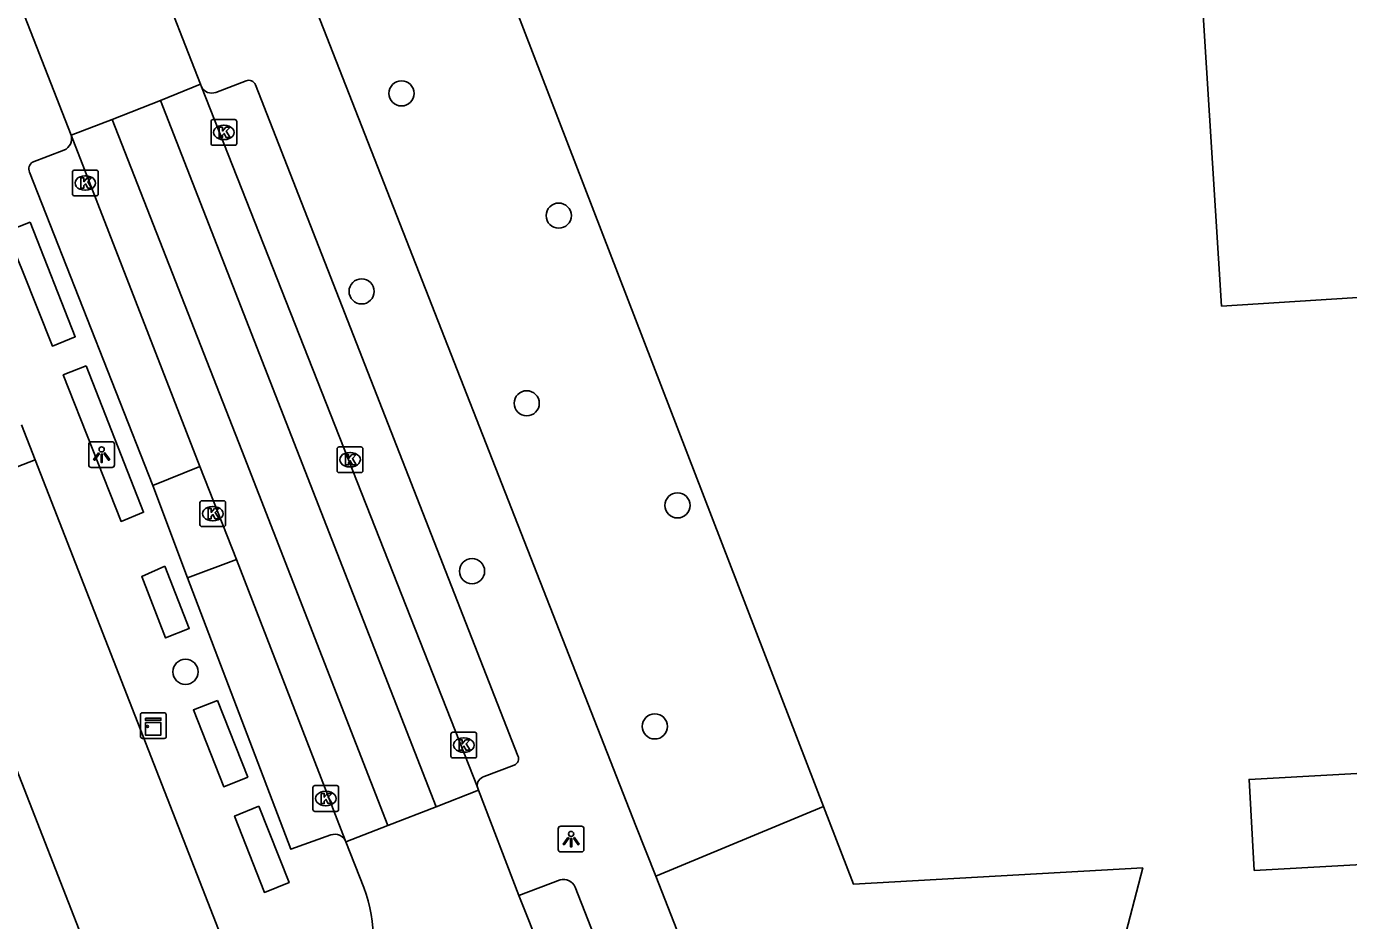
# Model space of a CAD drawing. Extents: x 159689 to 160786, y 387323 to 388339.
# Drawn here: x 160270 to 160321.4, y 387570.1 to 387604.9 of the extents above; entities that cross this region are included whole.
import ezdxf

# ---------------------------------------------------------------- set-up
doc = ezdxf.new("R2010")
doc.units = 0
for name, color, linetype in [('IMGEO_Boom', 7, 'Continuous'), ('IMGEO_Groenvoorziening', 7, 'Continuous'), ('IMGEO_Hek', 7, 'Continuous'), ('IMGEO_Kast', 7, 'Continuous'), ('IMGEO_Kolk', 7, 'Continuous'), ('IMGEO_Lichtpunt', 7, 'Continuous'), ('IMGEO_Pand', 7, 'Continuous'), ('IMGEO_Rijbaan_lokaal_gesloten', 7, 'Continuous'), ('IMGEO_Rijbaan_lokaal_open', 7, 'Continuous'), ('IMGEO_Voetpad_open', 7, 'Continuous')]:
    doc.layers.add(name, color=color, linetype=linetype)

msp = doc.modelspace()

# ---------------------------------------------------------------- linework, layer by layer
at = {"layer": 'IMGEO_Boom'}
for centre in [(160284.55, 387602.257), (160290.66, 387597.502), (160282.998, 387594.555), (160289.416, 387590.204), (160295.275, 387586.234), (160287.289, 387583.676), (160276.155, 387579.76), (160294.392, 387577.638)]:
    msp.add_circle(centre, 0.489, dxfattribs=at)
at = {"layer": 'IMGEO_Groenvoorziening'}
for points in [[(160287.669, 387608.985), (160300.946, 387574.526)], [(160300.946, 387574.526), (160294.426, 387571.812)], [(160300.946, 387574.526), (160302.11, 387571.505), (160313.354, 387572.134), (160312.54, 387569.007)]]:
    msp.add_lwpolyline(points, dxfattribs=at)
at = {"layer": 'IMGEO_Hek'}
for points in [[(160287.669, 387608.985), (160300.946, 387574.526)], [(160300.946, 387574.526), (160302.11, 387571.505), (160313.354, 387572.134)]]:
    msp.add_lwpolyline(points, dxfattribs=at)
at = {"layer": 'IMGEO_Kast'}
for p, q in [((160274.404, 387577.247), (160274.404, 387578.088)), ((160274.404, 387578.088), (160274.404, 387577.247)), ((160274.479, 387578.172), (160275.32, 387578.172)), ((160275.32, 387578.172), (160274.479, 387578.172)), ((160275.404, 387578.097), (160275.404, 387577.256)), ((160275.404, 387577.256), (160275.404, 387578.097)), ((160275.329, 387577.172), (160274.488, 387577.172)), ((160274.488, 387577.172), (160275.329, 387577.172))]:
    msp.add_line(p, q, dxfattribs=at)
for points in [[(160274.599, 387577.962), (160275.199, 387577.962), (160275.199, 387577.877), (160274.599, 387577.877), (160274.599, 387577.962)], [(160274.599, 387577.787), (160275.199, 387577.787), (160275.199, 387577.298), (160274.599, 387577.298), (160274.599, 387577.787)]]:
    msp.add_lwpolyline(points, dxfattribs=at)
msp.add_circle((160274.683, 387577.636), 0.0377, dxfattribs=at)
for centre, start, end in [((160274.482, 387578.094), 92.4484, 184.2845), ((160274.482, 387578.094), 92.4484, 184.2845), ((160275.326, 387578.094), 2.4484, 94.2845), ((160275.326, 387578.094), 2.4484, 94.2845), ((160274.482, 387577.25), 182.4484, 274.2845), ((160274.482, 387577.25), 182.4484, 274.2845), ((160275.326, 387577.25), 272.4484, 4.2845), ((160275.326, 387577.25), 272.4484, 4.2845)]:
    msp.add_arc(centre, 0.0779, start, end, dxfattribs=at)
at = {"layer": 'IMGEO_Kolk'}
for p, q in [((160277.147, 387600.313), (160277.147, 387601.165)), ((160277.222, 387601.239), (160278.074, 387601.239)), ((160278.148, 387601.165), (160278.148, 387600.313)), ((160277.635, 387601.019), (160277.66, 387601.019)), ((160278.074, 387600.239), (160277.222, 387600.239)), ((160277.658, 387600.459), (160277.633, 387600.459)), ((160271.761, 387598.345), (160271.761, 387599.197)), ((160271.836, 387599.271), (160272.688, 387599.271)), ((160272.762, 387599.197), (160272.762, 387598.345)), ((160272.249, 387599.051), (160272.274, 387599.051)), ((160272.688, 387598.271), (160271.836, 387598.271)), ((160272.272, 387598.491), (160272.247, 387598.491)), ((160282.047, 387587.582), (160282.047, 387588.434)), ((160282.122, 387588.508), (160282.974, 387588.508)), ((160282.535, 387588.288), (160282.56, 387588.288)), ((160283.048, 387588.434), (160283.048, 387587.582)), ((160282.974, 387587.508), (160282.122, 387587.508)), ((160282.558, 387587.728), (160282.533, 387587.728)), ((160276.714, 387585.485), (160276.714, 387586.337)), ((160276.789, 387586.411), (160277.641, 387586.411)), ((160277.715, 387586.337), (160277.715, 387585.485)), ((160277.202, 387586.191), (160277.227, 387586.191)), ((160277.641, 387585.411), (160276.789, 387585.411)), ((160277.225, 387585.631), (160277.2, 387585.631)), ((160286.467, 387576.485), (160286.467, 387577.337)), ((160286.542, 387577.411), (160287.394, 387577.411)), ((160286.955, 387577.191), (160286.98, 387577.191)), ((160287.468, 387577.337), (160287.468, 387576.485)), ((160286.978, 387576.631), (160286.953, 387576.631)), ((160287.394, 387576.411), (160286.542, 387576.411)), ((160281.104, 387574.409), (160281.104, 387575.261)), ((160281.179, 387575.335), (160282.031, 387575.335)), ((160281.592, 387575.115), (160281.617, 387575.115)), ((160282.105, 387575.261), (160282.105, 387574.409)), ((160281.615, 387574.555), (160281.59, 387574.555)), ((160282.031, 387574.335), (160281.179, 387574.335))]:
    msp.add_line(p, q, dxfattribs=at)
for points in [[(160277.147, 387600.313), (160277.147, 387601.165)], [(160277.222, 387601.239), (160278.074, 387601.239)], [(160278.148, 387601.165), (160278.148, 387600.313)], [(160277.468, 387600.939), (160277.591, 387600.939), (160277.591, 387600.788), (160277.721, 387600.939), (160277.885, 387600.939), (160277.739, 387600.788), (160277.892, 387600.539), (160277.74, 387600.539), (160277.655, 387600.703), (160277.591, 387600.636), (160277.591, 387600.539), (160277.468, 387600.539), (160277.468, 387600.939)], [(160278.074, 387600.239), (160277.222, 387600.239)], [(160271.761, 387598.345), (160271.761, 387599.197)], [(160271.836, 387599.271), (160272.688, 387599.271)], [(160272.762, 387599.197), (160272.762, 387598.345)], [(160272.082, 387598.971), (160272.205, 387598.971), (160272.205, 387598.82), (160272.335, 387598.971), (160272.499, 387598.971), (160272.353, 387598.82), (160272.506, 387598.571), (160272.354, 387598.571), (160272.269, 387598.735), (160272.205, 387598.668), (160272.205, 387598.571), (160272.082, 387598.571), (160272.082, 387598.971)], [(160272.688, 387598.271), (160271.836, 387598.271)], [(160282.047, 387587.582), (160282.047, 387588.434)], [(160282.122, 387588.508), (160282.974, 387588.508)], [(160283.048, 387588.434), (160283.048, 387587.582)], [(160282.368, 387588.208), (160282.491, 387588.208), (160282.491, 387588.057), (160282.621, 387588.208), (160282.785, 387588.208), (160282.639, 387588.057), (160282.792, 387587.808), (160282.64, 387587.808), (160282.555, 387587.972), (160282.491, 387587.905), (160282.491, 387587.808), (160282.368, 387587.808), (160282.368, 387588.208)], [(160282.974, 387587.508), (160282.122, 387587.508)], [(160276.714, 387585.485), (160276.714, 387586.337)], [(160276.789, 387586.411), (160277.641, 387586.411)], [(160277.715, 387586.337), (160277.715, 387585.485)], [(160277.035, 387586.111), (160277.158, 387586.111), (160277.158, 387585.96), (160277.288, 387586.111), (160277.452, 387586.111), (160277.306, 387585.96), (160277.459, 387585.711), (160277.307, 387585.711), (160277.222, 387585.875), (160277.158, 387585.808), (160277.158, 387585.711), (160277.035, 387585.711), (160277.035, 387586.111)], [(160277.641, 387585.411), (160276.789, 387585.411)], [(160286.467, 387576.485), (160286.467, 387577.337)], [(160286.542, 387577.411), (160287.394, 387577.411)], [(160286.788, 387577.111), (160286.911, 387577.111), (160286.911, 387576.96), (160287.041, 387577.111), (160287.205, 387577.111), (160287.059, 387576.96), (160287.212, 387576.711), (160287.06, 387576.711), (160286.975, 387576.875), (160286.911, 387576.808), (160286.911, 387576.711), (160286.788, 387576.711), (160286.788, 387577.111)], [(160287.468, 387577.337), (160287.468, 387576.485)], [(160287.394, 387576.411), (160286.542, 387576.411)], [(160281.104, 387574.409), (160281.104, 387575.261)], [(160281.179, 387575.335), (160282.031, 387575.335)], [(160281.425, 387575.035), (160281.548, 387575.035), (160281.548, 387574.884), (160281.678, 387575.035), (160281.842, 387575.035), (160281.696, 387574.884), (160281.849, 387574.635), (160281.697, 387574.635), (160281.612, 387574.799), (160281.548, 387574.732), (160281.548, 387574.635), (160281.425, 387574.635), (160281.425, 387575.035)], [(160282.105, 387575.261), (160282.105, 387574.409)], [(160282.031, 387574.335), (160281.179, 387574.335)]]:
    msp.add_lwpolyline(points, dxfattribs=at)
for centre, start, end in [((160277.224, 387601.163), 91.552, 178.448), ((160277.224, 387601.163), 91.552, 178.448), ((160278.072, 387601.163), 1.552, 88.448), ((160278.072, 387601.163), 1.552, 88.448), ((160277.224, 387600.315), 181.552, 268.448), ((160277.224, 387600.315), 181.552, 268.448), ((160278.072, 387600.315), 271.552, 358.448), ((160278.072, 387600.315), 271.552, 358.448), ((160271.838, 387599.195), 91.552, 178.448), ((160271.838, 387599.195), 91.552, 178.448), ((160272.686, 387599.195), 1.552, 88.448), ((160272.686, 387599.195), 1.552, 88.448), ((160271.838, 387598.347), 181.552, 268.448), ((160271.838, 387598.347), 181.552, 268.448), ((160272.686, 387598.347), 271.552, 358.448), ((160272.686, 387598.347), 271.552, 358.448), ((160282.124, 387588.432), 91.552, 178.448), ((160282.124, 387588.432), 91.552, 178.448), ((160282.972, 387588.432), 1.552, 88.448), ((160282.972, 387588.432), 1.552, 88.448), ((160282.124, 387587.584), 181.552, 268.448), ((160282.124, 387587.584), 181.552, 268.448), ((160282.972, 387587.584), 271.552, 358.448), ((160282.972, 387587.584), 271.552, 358.448), ((160276.791, 387586.335), 91.552, 178.448), ((160276.791, 387586.335), 91.552, 178.448), ((160277.639, 387586.335), 1.552, 88.448), ((160277.639, 387586.335), 1.552, 88.448), ((160276.791, 387585.487), 181.552, 268.448), ((160276.791, 387585.487), 181.552, 268.448), ((160277.639, 387585.487), 271.552, 358.448), ((160277.639, 387585.487), 271.552, 358.448), ((160286.544, 387577.335), 91.552, 178.448), ((160286.544, 387577.335), 91.552, 178.448), ((160287.392, 387577.335), 1.552, 88.448), ((160287.392, 387577.335), 1.552, 88.448), ((160286.544, 387576.487), 181.552, 268.448), ((160286.544, 387576.487), 181.552, 268.448), ((160287.392, 387576.487), 271.552, 358.448), ((160287.392, 387576.487), 271.552, 358.448), ((160281.181, 387575.259), 91.552, 178.448), ((160281.181, 387575.259), 91.552, 178.448), ((160282.029, 387575.259), 1.552, 88.448), ((160282.029, 387575.259), 1.552, 88.448), ((160281.181, 387574.411), 181.552, 268.448), ((160281.181, 387574.411), 181.552, 268.448), ((160282.029, 387574.411), 271.552, 358.448), ((160282.029, 387574.411), 271.552, 358.448)]:
    msp.add_arc(centre, 0.0765, start, end, dxfattribs=at)
for centre, major_axis, ratio, start_param, end_param in [((160277.634, 387600.739), (-0.387, 0.002), 0.722429, 4.712389, 7.853982), ((160277.659, 387600.739), (-0.39, 0.002), 0.717154, 1.570796, 4.712389), ((160272.248, 387598.771), (-0.387, 0.002), 0.722429, 4.712389, 7.853982), ((160272.273, 387598.771), (-0.39, 0.002), 0.717154, 1.570796, 4.712389), ((160282.534, 387588.008), (-0.387, 0.002), 0.722429, 4.712389, 7.853982), ((160282.559, 387588.008), (-0.39, 0.002), 0.717154, 1.570796, 4.712389), ((160277.201, 387585.911), (-0.387, 0.002), 0.722429, 4.712389, 7.853982), ((160277.226, 387585.911), (-0.39, 0.002), 0.717154, 1.570796, 4.712389), ((160286.954, 387576.911), (-0.387, 0.002), 0.722429, 4.712389, 7.853982), ((160286.979, 387576.911), (-0.39, 0.002), 0.717154, 1.570796, 4.712389), ((160281.591, 387574.835), (-0.387, 0.002), 0.722429, 4.712389, 7.853982), ((160281.616, 387574.835), (-0.39, 0.002), 0.717154, 1.570796, 4.712389)]:
    msp.add_ellipse(centre, major_axis=major_axis, ratio=ratio, start_param=start_param, end_param=end_param, dxfattribs=at)
at = {"layer": 'IMGEO_Lichtpunt'}
for p, q in [((160272.397, 387588.612), (160272.397, 387587.805)), ((160272.397, 387588.612), (160272.397, 387587.805)), ((160273.299, 387588.707), (160272.491, 387588.707)), ((160273.299, 387588.707), (160272.491, 387588.707)), ((160273.393, 387587.805), (160273.393, 387588.612)), ((160273.393, 387587.805), (160273.393, 387588.612)), ((160272.491, 387587.711), (160273.299, 387587.711)), ((160272.491, 387587.711), (160273.299, 387587.711)), ((160290.642, 387573.66), (160290.642, 387572.853)), ((160290.642, 387573.66), (160290.642, 387572.853)), ((160291.544, 387573.755), (160290.736, 387573.755)), ((160291.544, 387573.755), (160290.736, 387573.755)), ((160291.638, 387572.853), (160291.638, 387573.66)), ((160291.638, 387572.853), (160291.638, 387573.66)), ((160290.736, 387572.759), (160291.544, 387572.759)), ((160290.736, 387572.759), (160291.544, 387572.759))]:
    msp.add_line(p, q, dxfattribs=at)
for points in [[(160272.771, 387588.276), (160272.81, 387588.248), (160272.622, 387587.986), (160272.584, 387588.013), (160272.771, 387588.276)], [(160272.873, 387588.228), (160272.92, 387588.228), (160272.92, 387587.906), (160272.873, 387587.906), (160272.873, 387588.228)], [(160272.983, 387588.248), (160273.021, 387588.275), (160273.208, 387588.013), (160273.169, 387587.985), (160272.983, 387588.248)], [(160291.016, 387573.324), (160291.055, 387573.296), (160290.867, 387573.034), (160290.829, 387573.061), (160291.016, 387573.324)], [(160291.118, 387573.276), (160291.165, 387573.276), (160291.165, 387572.954), (160291.118, 387572.954), (160291.118, 387573.276)], [(160291.228, 387573.296), (160291.266, 387573.323), (160291.453, 387573.061), (160291.414, 387573.033), (160291.228, 387573.296)]]:
    msp.add_lwpolyline(points, dxfattribs=at)
for centre in [(160272.896, 387588.41), (160291.141, 387573.458)]:
    msp.add_circle(centre, 0.0994, dxfattribs=at)
for centre, start, end in [((160272.491, 387588.612), 90, 180), ((160272.491, 387588.612), 90, 180), ((160273.299, 387588.612), 0, 90), ((160273.299, 387588.612), 0, 90), ((160272.491, 387587.805), 180, 270), ((160272.491, 387587.805), 180, 270), ((160273.299, 387587.805), 270, 0), ((160273.299, 387587.805), 270, 360), ((160290.736, 387573.66), 90, 180), ((160290.736, 387573.66), 90, 180), ((160291.544, 387573.66), 0, 90), ((160291.544, 387573.66), 0, 90), ((160290.736, 387572.853), 180, 270), ((160290.736, 387572.853), 180, 270), ((160291.544, 387572.853), 270, 0), ((160291.544, 387572.853), 270, 360)]:
    msp.add_arc(centre, 0.0946, start, end, dxfattribs=at)
at = {"layer": 'IMGEO_Pand'}
for points in [[(160314.654, 387622.008), (160316.419, 387593.988), (160329.654, 387594.821), (160329.23, 387601.551), (160336.172, 387601.988), (160337.23, 387587.603), (160334.592, 387587.422), (160334.961, 387578.771), (160348.237, 387579.607), (160346.464, 387607.754)], [(160335.388, 387576.421), (160335.379, 387576.571), (160317.489, 387575.574), (160317.687, 387572.035), (160335.576, 387573.031), (160335.557, 387573.376)], [(160263.527, 387573.613), (160269.589, 387575.977), (160272.622, 387568.199), (160266.56, 387565.835)]]:
    msp.add_lwpolyline(points, dxfattribs=at)
at = {"layer": 'IMGEO_Rijbaan_lokaal_gesloten'}
for points in [[(160276.732, 387602.612), (160275.181, 387601.986)], [(160276.732, 387602.612), (160276.771, 387602.512)], [(160287.496, 387575.28), (160276.771, 387602.512)], [(160275.181, 387601.986), (160285.893, 387574.512)], [(160273.311, 387601.244), (160271.708, 387600.627)], [(160284.016, 387573.783), (160278.343, 387588.368), (160273.311, 387601.244)], [(160271.708, 387600.627), (160276.718, 387587.74)], [(160276.718, 387587.74), (160278.131, 387584.132)], [(160282.355, 387573.219), (160278.131, 387584.132)], [(160287.546, 387575.153), (160285.893, 387574.512)], [(160287.496, 387575.28), (160287.546, 387575.153)], [(160284.016, 387573.783), (160282.382, 387573.148)], [(160282.382, 387573.148), (160282.381, 387573.151), (160282.363, 387573.199), (160282.355, 387573.219)]]:
    msp.add_lwpolyline(points, dxfattribs=at)
at = {"layer": 'IMGEO_Rijbaan_lokaal_open'}
for points in [[(160271.568, 387615.855), (160276.732, 387602.612)], [(160271.708, 387600.627), (160266.612, 387613.674)], [(160275.181, 387601.986), (160273.311, 387601.244)], [(160289.11, 387571.06), (160287.546, 387575.153)], [(160285.893, 387574.512), (160284.016, 387573.783)], [(160283.086, 387571.369), (160282.382, 387573.148)], [(160293.556, 387559.911), (160289.11, 387571.06)]]:
    msp.add_lwpolyline(points, dxfattribs=at)
msp.add_arc((160277.216, 387569.219), 6.251, 302.6341, 20.1116, dxfattribs=at)
at = {"layer": 'IMGEO_Voetpad_open'}
for points in [[(160294.426, 387571.812), (160293.66, 387573.768), (160280.896, 387606.375)], [(160277.336, 387602.293), (160278.506, 387602.748)], [(160278.873, 387602.593), (160289.073, 387576.494)], [(160270.215, 387599.584), (160271.432, 387600.053)], [(160274.882, 387587.002), (160270.094, 387599.194)], [(160270.124, 387597.246), (160271.869, 387592.79), (160270.98, 387592.426), (160269.826, 387595.362), (160269.193, 387596.881), (160270.124, 387597.246)], [(160272.297, 387591.657), (160274.524, 387585.965), (160273.65, 387585.608), (160271.403, 387591.309), (160272.297, 387591.657)], [(160269.778, 387589.373), (160270.311, 387588.007)], [(160270.311, 387588.007), (160265.614, 387586.174)], [(160278.175, 387567.852), (160270.311, 387588.007)], [(160276.718, 387587.74), (160274.882, 387587.002)], [(160276.234, 387583.419), (160274.882, 387587.002)], [(160275.349, 387583.869), (160276.301, 387581.452), (160275.379, 387581.077), (160274.452, 387583.473), (160275.349, 387583.869)], [(160278.131, 387584.132), (160276.234, 387583.419)], [(160281.807, 387573.419), (160280.243, 387572.858), (160276.234, 387583.419)], [(160277.404, 387578.641), (160278.571, 387575.669), (160277.638, 387575.293), (160276.465, 387578.277), (160277.404, 387578.641)], [(160288.927, 387576.135), (160287.762, 387575.686)], [(160279.007, 387574.537), (160280.181, 387571.567), (160279.221, 387571.181), (160278.062, 387574.152), (160279.007, 387574.537)], [(160282.355, 387573.219), (160282.307, 387573.286), (160282.249, 387573.346), (160282.206, 387573.374), (160282.161, 387573.397), (160282.14, 387573.406)], [(160289.11, 387571.06), (160290.716, 387571.672)], [(160291.297, 387571.386), (160295.324, 387561.096)], [(160301.88, 387552.769), (160294.426, 387571.812)]]:
    msp.add_lwpolyline(points, dxfattribs=at)
for centre, radius, start, end in [((160278.611, 387602.483), 0.284, 22.6527, 111.5544), ((160277.18, 387602.73), 0.464, 208.0164, 289.6099), ((160271.263, 387600.487), 0.466, 291.2171, 17.4231), ((160270.387, 387599.317), 0.318, 122.7574, 202.769), ((160288.825, 387576.386), 0.271, 292.1344, 23.6039), ((160287.851, 387575.337), 0.36, 104.3495, 189.1871), ((160281.957, 387572.988), 0.456, 66.3311, 109.1977), ((160290.844, 387571.199), 0.49, 22.4157, 105.1665)]:
    msp.add_arc(centre, radius, start, end, dxfattribs=at)

doc.saveas('drawing.dxf')
